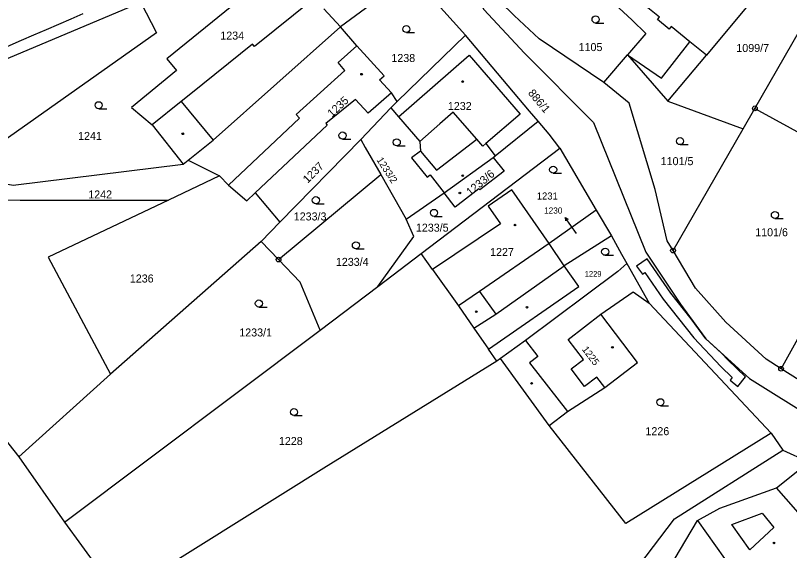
# Model space of a CAD drawing. Extents: x -504988 to -494607, y -1123820 to -1114018.
# Drawn here: x -497954.9 to -497790.5, y -1119375.1 to -1119261.5 of the extents above; entities that cross this region are included whole.
import ezdxf

# ---------------------------------------------------------------- set-up
doc = ezdxf.new("R2010")
doc.units = 0
for name, color, linetype in [('Hranice parcel', 7, 'Continuous'), ('Parcelní čísla', 7, 'Continuous'), ('Pop  PČ popisy', 7, 'Continuous'), ('Vnitřní kresba', 7, 'Continuous'), ('Věcná břemena k části', 7, 'Continuous'), ('Značky bodu BP', 7, 'Continuous'), ('Značky budov', 7, 'Continuous'), ('Značky kultur', 7, 'Continuous')]:
    doc.layers.add(name, color=color, linetype=linetype)

msp = doc.modelspace()

# ---------------------------------------------------------------- linework, layer by layer
at = {"layer": 'Hranice parcel'}
for p, q in [((-497870.85, -1119252.77), (-497885.93, -1119263.91)), ((-497870.85, -1119252.77), (-497859.36, -1119265.67)), ((-497928.28, -1119258.74), (-497992.05, -1119285.46)), ((-497885.93, -1119263.91), (-497889.47, -1119260.09)), ((-497797.87, -1119281.19), (-497786.78, -1119261.93)), ((-497859.36, -1119265.67), (-497873.84, -1119279.72)), ((-497829.99, -1119275.71), (-497824.92, -1119269.84)), ((-497873.84, -1119279.72), (-497875.05, -1119277.87)), ((-497873.84, -1119279.72), (-497875.18, -1119281.09)), ((-497875.18, -1119281.09), (-497881.6, -1119287.78)), ((-497800.36, -1119285.51), (-497797.87, -1119281.19)), ((-497797.87, -1119281.19), (-497770.13, -1119296.59)), ((-497815.26, -1119311.39), (-497800.36, -1119285.51)), ((-497898.78, -1119305.38), (-497881.6, -1119287.78)), ((-497881.6, -1119287.78), (-497880.64, -1119289.48)), ((-497880.64, -1119289.48), (-497877.35, -1119295.26)), ((-497868.74, -1119311.99), (-497839.31, -1119289.66)), ((-497839.31, -1119289.66), (-497831.6, -1119302.82)), ((-497863.85, -1119299.13), (-497853.45, -1119291.64)), ((-497919.31, -1119293.08), (-497918.24, -1119292.23)), ((-497918.24, -1119292.23), (-497911.61, -1119295.51)), ((-497911.61, -1119295.51), (-497922.44, -1119300.66)), ((-497899.06, -1119313.31), (-497877.35, -1119295.26)), ((-497877.35, -1119295.26), (-497871.96, -1119304.74)), ((-497792.3, -1119336.49), (-497770.13, -1119296.59)), ((-497904.01, -1119299.13), (-497898.78, -1119305.38)), ((-497871.96, -1119304.74), (-497863.85, -1119299.13)), ((-497831.6, -1119302.82), (-497841.55, -1119309.88)), ((-497831.6, -1119302.82), (-497828.33, -1119308.25)), ((-497898.78, -1119305.38), (-497902.73, -1119309.45)), ((-497828.33, -1119308.25), (-497838.39, -1119314.62)), ((-497902.73, -1119309.45), (-497934.72, -1119337.63)), ((-497899.06, -1119313.31), (-497902.73, -1119309.45)), ((-497838.39, -1119314.62), (-497841.55, -1119309.88)), ((-497878, -1119319.02), (-497868.74, -1119311.99)), ((-497866.34, -1119315.39), (-497868.74, -1119311.99)), ((-497894.49, -1119318.11), (-497899.06, -1119313.31)), ((-497825.07, -1119314.13), (-497820.33, -1119322.57)), ((-497890.22, -1119328.29), (-497894.49, -1119318.11)), ((-497890.22, -1119328.29), (-497878, -1119319.02)), ((-497820.33, -1119322.57), (-497794.4, -1119350.19)), ((-497944.49, -1119369.1), (-497890.22, -1119328.29)), ((-497852.68, -1119334.89), (-497854.46, -1119332.33)), ((-497851.93, -1119334.35), (-497852.68, -1119334.89)), ((-497841.54, -1119348.52), (-497851.93, -1119334.35)), ((-497934.72, -1119337.63), (-497954.24, -1119355.19)), ((-497966.64, -1119339.65), (-497954.24, -1119355.19)), ((-497794.4, -1119350.19), (-497791.93, -1119353.79)), ((-497791.93, -1119353.79), (-497786.48, -1119356.31)), ((-497954.24, -1119355.19), (-497944.49, -1119369.1)), ((-497793.28, -1119361.8), (-497786.48, -1119356.31)), ((-497784.52, -1119371.82), (-497793.28, -1119361.8)), ((-497944.49, -1119369.1), (-497936.42, -1119380.14)), ((-497818.55, -1119382.99), (-497810.08, -1119368.74))]:
    msp.add_line(p, q, dxfattribs=at)
for points in [[(-497864.11, -1119240.17), (-497860.41, -1119251.27), (-497855.42, -1119260.18), (-497846.83, -1119269.46), (-497832.13, -1119284.19), (-497821.03, -1119311.77), (-497813.65, -1119322.79), (-497808.26, -1119330.12), (-497799.03, -1119338.6), (-497785.08, -1119347.29)], [(-497829.99, -1119275.71), (-497843.72, -1119266.46), (-497849.01, -1119261.46), (-497851.97, -1119258.54), (-497857.11, -1119249.83), (-497858.3, -1119245.63), (-497858.18, -1119240.96)], [(-497811.66, -1119267.07), (-497815.64, -1119263.83), (-497816.08, -1119264.38), (-497818.57, -1119262.35), (-497818.13, -1119261.81), (-497820.94, -1119259.53), (-497808.26, -1119244.31), (-497799.43, -1119251.46)], [(-497898.13, -1119250.61), (-497922.78, -1119270.69), (-497920.76, -1119273.18), (-497930.26, -1119280.99), (-497925.92, -1119284.68), (-497919.31, -1119293.08)], [(-497799.43, -1119251.46), (-497798.53, -1119252.19), (-497801.29, -1119255.6), (-497798.29, -1119258.02), (-497808.15, -1119269.92), (-497811.66, -1119267.07)], [(-497830.44, -1119256.35), (-497823.96, -1119262.46), (-497821, -1119265.31), (-497824.92, -1119269.84)], [(-497928.28, -1119258.74), (-497924.98, -1119265.12), (-497967.62, -1119295.23)], [(-497918.24, -1119292.23), (-497912.95, -1119287.98), (-497885.93, -1119263.91)], [(-497875.05, -1119277.87), (-497877.61, -1119275.13), (-497876.62, -1119274.32), (-497882.42, -1119267.91), (-497885.93, -1119263.91)], [(-497843.89, -1119283.94), (-497845.73, -1119281.79), (-497859.36, -1119265.67)], [(-497824.92, -1119269.84), (-497817.7, -1119274.78), (-497811.66, -1119267.07)], [(-497824.92, -1119269.84), (-497816.36, -1119279.66), (-497800.36, -1119285.51)], [(-497815.26, -1119311.39), (-497816.51, -1119309.3), (-497819.04, -1119298.4), (-497824.57, -1119280.12), (-497829.99, -1119275.71)], [(-497875.05, -1119277.87), (-497880, -1119282.22), (-497882.74, -1119279.31), (-497889.02, -1119284.44), (-497888.75, -1119284.73), (-497904.01, -1119299.13)], [(-497875.18, -1119281.09), (-497873.57, -1119282.97), (-497869.06, -1119288.22), (-497868.89, -1119290.27), (-497870.81, -1119291.72), (-497867.49, -1119295.84), (-497866.82, -1119295.32), (-497863.85, -1119299.13)], [(-497853.45, -1119291.64), (-497853.01, -1119291.3), (-497843.89, -1119283.94)], [(-497839.31, -1119289.66), (-497841.55, -1119286.67), (-497843.89, -1119283.94)], [(-497853.45, -1119291.64), (-497851.12, -1119294.55), (-497856.32, -1119298.53), (-497856.49, -1119298.31), (-497861.52, -1119302.17), (-497863.85, -1119299.13)], [(-497967.62, -1119295.23), (-497955.41, -1119297.53), (-497919.31, -1119293.08)], [(-497911.61, -1119295.51), (-497909.71, -1119297.52), (-497905.82, -1119300.84), (-497904.01, -1119299.13)], [(-497841.55, -1119309.88), (-497849.53, -1119298.5), (-497854.51, -1119301.99), (-497851.88, -1119305.74), (-497866.34, -1119315.39)], [(-497987.75, -1119309.58), (-497966.11, -1119300.56), (-497953.92, -1119300.66), (-497922.44, -1119300.66)], [(-497922.44, -1119300.66), (-497948, -1119312.83), (-497934.72, -1119337.63)], [(-497878, -1119319.02), (-497870.32, -1119308.42), (-497871.96, -1119304.74)], [(-497828.33, -1119308.25), (-497826.18, -1119312.15), (-497825.07, -1119314.13)], [(-497792.3, -1119336.49), (-497795.49, -1119334.48), (-497804.02, -1119326.59), (-497810.49, -1119319.41), (-497815.26, -1119311.39)], [(-497854.46, -1119332.33), (-497835.28, -1119319.03), (-497838.39, -1119314.62)], [(-497825.07, -1119314.13), (-497826.99, -1119315.87), (-497833.69, -1119320.87), (-497846.6, -1119330.47), (-497851.93, -1119334.35)], [(-497866.34, -1119315.39), (-497860.86, -1119323.12), (-497857.57, -1119327.85), (-497854.46, -1119332.33)], [(-497841.54, -1119348.52), (-497837.67, -1119345.57), (-497829.75, -1119340.47), (-497822.78, -1119335.15), (-497830.57, -1119324.94), (-497823.75, -1119320.17), (-497820.33, -1119322.57)], [(-497852.68, -1119334.89), (-497889.42, -1119357.62), (-497932.95, -1119384.9)], [(-497757.24, -1119342.64), (-497770.58, -1119340.54), (-497784.06, -1119341.66), (-497792.3, -1119336.49)], [(-497794.4, -1119350.19), (-497825.26, -1119369.36), (-497841.54, -1119348.52)], [(-497828.53, -1119386.3), (-497814.94, -1119368.38), (-497791.93, -1119353.79)], [(-497810.08, -1119368.74), (-497805.29, -1119366.11), (-497793.28, -1119361.8)], [(-497810.08, -1119368.74), (-497804.31, -1119376.78), (-497795.43, -1119388.74), (-497788.1, -1119381.95), (-497789.99, -1119379.91), (-497787.08, -1119377.31), (-497788.73, -1119375.5), (-497784.52, -1119371.82)]]:
    msp.add_lwpolyline(points, dxfattribs=at)
at = {"layer": 'Pop  PČ popisy'}
for p, q in [((-497836.96, -1119306.04), (-497838.2, -1119304.34)), ((-497838.2, -1119304.34), (-497837.5, -1119304.7)), ((-497838.2, -1119304.34), (-497838.07, -1119305.11)), ((-497835.73, -1119307.74), (-497836.96, -1119306.04))]:
    msp.add_line(p, q, dxfattribs=at)
at = {"layer": 'Vnitřní kresba'}
for p, q in [((-497891.59, -1119257.86), (-497904.19, -1119268.09)), ((-497953.76, -1119266.78), (-497992.12, -1119283.43)), ((-497904.6, -1119267.58), (-497917.68, -1119278.09)), ((-497904.19, -1119268.09), (-497904.6, -1119267.58)), ((-497886.42, -1119271.44), (-497882.42, -1119267.91)), ((-497873.57, -1119282.97), (-497858.54, -1119269.89)), ((-497858.54, -1119269.89), (-497847.74, -1119282.41)), ((-497816.36, -1119279.66), (-497808.15, -1119269.92)), ((-497884.94, -1119273.12), (-497886.42, -1119271.44)), ((-497895.33, -1119282.52), (-497884.94, -1119273.12)), ((-497917.68, -1119278.09), (-497919.77, -1119279.77)), ((-497919.77, -1119279.77), (-497925.92, -1119284.68)), ((-497919.77, -1119279.77), (-497912.95, -1119287.98)), ((-497861.96, -1119281.98), (-497864.79, -1119284.46)), ((-497856.92, -1119287.77), (-497861.96, -1119281.98)), ((-497909.71, -1119297.52), (-497894.63, -1119283.3)), ((-497894.63, -1119283.3), (-497895.33, -1119282.52)), ((-497847.74, -1119282.41), (-497855.05, -1119288.65)), ((-497864.79, -1119284.46), (-497869.06, -1119288.22)), ((-497865.53, -1119294.34), (-497856.92, -1119287.77)), ((-497855.69, -1119289.19), (-497856.92, -1119287.77)), ((-497868.89, -1119290.27), (-497865.53, -1119294.34)), ((-497855.05, -1119288.65), (-497855.69, -1119289.19)), ((-497855.05, -1119288.65), (-497853.01, -1119291.3)), ((-497841.55, -1119309.88), (-497856.4, -1119320.06)), ((-497852.92, -1119324.92), (-497838.39, -1119314.62)), ((-497856.4, -1119320.06), (-497860.86, -1119323.12)), ((-497856.4, -1119320.06), (-497852.92, -1119324.92)), ((-497857.57, -1119327.85), (-497852.92, -1119324.92)), ((-497837.54, -1119330.26), (-497830.57, -1119324.94)), ((-497846.6, -1119330.47), (-497844.01, -1119333.92)), ((-497834.3, -1119334.51), (-497837.54, -1119330.26)), ((-497844.01, -1119333.92), (-497845.74, -1119335.25)), ((-497836.92, -1119336.51), (-497834.3, -1119334.51)), ((-497845.74, -1119335.25), (-497837.67, -1119345.57)), ((-497834.05, -1119340.28), (-497836.92, -1119336.51)), ((-497831.42, -1119338.28), (-497834.05, -1119340.28)), ((-497829.75, -1119340.47), (-497831.42, -1119338.28)), ((-497802.75, -1119369.59), (-497796.32, -1119367.2)), ((-497796.32, -1119367.2), (-497793.84, -1119370.2)), ((-497798.94, -1119374.99), (-497802.75, -1119369.59)), ((-497793.84, -1119370.2), (-497798.94, -1119374.99))]:
    msp.add_line(p, q, dxfattribs=at)
msp.add_lwpolyline([(-497940.62, -1119261.15), (-497943.19, -1119262.25), (-497945.77, -1119263.36), (-497948.4, -1119264.49), (-497951.09, -1119265.64), (-497953.76, -1119266.78)], dxfattribs=at)
at = {"layer": 'Věcná břemena k části'}
msp.add_lwpolyline([(-497801.51, -1119340.24), (-497799.86, -1119338.23), (-497803.63, -1119334.58), (-497804.95, -1119333.16), (-497808.26, -1119330.12), (-497811.38, -1119325.88), (-497815.7, -1119320.47), (-497820.74, -1119313.14), (-497823.03, -1119314.74), (-497821.77, -1119316.42), (-497821.27, -1119316.06), (-497817.38, -1119321.72), (-497810.84, -1119329.91), (-497805.12, -1119336.04), (-497802.69, -1119338.39), (-497803.13, -1119338.91)], close=True, dxfattribs=at)
at = {"layer": 'Značky bodu BP'}
for centre, radius in [((-497797.87, -1119281.19), 0.5), ((-497797.87, -1119281.19), 0.0303), ((-497815.26, -1119311.39), 0.5), ((-497815.26, -1119311.39), 0.0303), ((-497899.06, -1119313.31), 0.5), ((-497899.06, -1119313.31), 0.0303), ((-497792.3, -1119336.49), 0.5), ((-497792.3, -1119336.49), 0.0303)]:
    msp.add_circle(centre, radius, dxfattribs=at)
at = {"layer": 'Značky budov'}
for centre in [(-497881.42, -1119273.95), (-497859.93, -1119275.5), (-497919.4, -1119286.59), (-497859.94, -1119295.5), (-497860.54, -1119299.17), (-497848.82, -1119305.97), (-497857.05, -1119324.38), (-497846.29, -1119323.43), (-497828.13, -1119331.95), (-497845.29, -1119339.61), (-497793.82, -1119373.5)]:
    msp.add_circle(centre, 0.175, dxfattribs=at)
at = {"layer": 'Značky kultur'}
for p, q in [((-497831.72, -1119263.07), (-497829.97, -1119263.07)), ((-497871.9, -1119265.1), (-497870.15, -1119265.1)), ((-497937.26, -1119281.28), (-497935.51, -1119281.28)), ((-497885.47, -1119287.71), (-497883.72, -1119287.71)), ((-497873.94, -1119289.16), (-497872.19, -1119289.16)), ((-497813.77, -1119288.9), (-497812.02, -1119288.9)), ((-497840.72, -1119294.97), (-497838.97, -1119294.97)), ((-497891.13, -1119301.45), (-497889.38, -1119301.45)), ((-497866.03, -1119304.15), (-497864.28, -1119304.15)), ((-497793.62, -1119304.59), (-497791.87, -1119304.59)), ((-497882.63, -1119311.02), (-497880.88, -1119311.02)), ((-497829.67, -1119312.4), (-497827.92, -1119312.4)), ((-497903.24, -1119323.39), (-497901.49, -1119323.39)), ((-497817.94, -1119344.36), (-497816.19, -1119344.36)), ((-497895.79, -1119346.45), (-497894.04, -1119346.45))]:
    msp.add_line(p, q, dxfattribs=at)
for centre in [(-497831.72, -1119262.32), (-497871.9, -1119264.35), (-497937.26, -1119280.53), (-497885.47, -1119286.96), (-497873.94, -1119288.41), (-497813.77, -1119288.15), (-497840.72, -1119294.22), (-497891.13, -1119300.7), (-497866.03, -1119303.4), (-497793.62, -1119303.84), (-497882.63, -1119310.27), (-497829.67, -1119311.65), (-497903.24, -1119322.64), (-497817.94, -1119343.61), (-497895.79, -1119345.7)]:
    msp.add_circle(centre, 0.75, dxfattribs=at)

# ---------------------------------------------------------------- texts
at = {"layer": 'Parcelní čísla'}
for s, height, p in [('1234', 1.7, (-497911.43, -1119266.59)), ('1105', 1.7, (-497835.32, -1119269.03)), ('1099/7', 1.7, (-497801.81, -1119269.22)), ('1238', 1.7, (-497875.09, -1119271.35)), ('1232', 1.7, (-497863.09, -1119281.55)), ('1241', 1.7, (-497941.64, -1119287.9)), ('1101/5', 1.7, (-497817.88, -1119293.26)), ('1242', 1.7, (-497939.48, -1119300.33)), ('1231', 1.5, (-497844.2, -1119300.56)), ('1233/3', 1.7, (-497895.83, -1119305)), ('1230', 1.3, (-497842.64, -1119303.54)), ('1233/5', 1.7, (-497869.88, -1119307.38)), ('1101/6', 1.7, (-497797.8, -1119308.36)), ('1227', 1.7, (-497854.12, -1119312.55)), ('1233/4', 1.7, (-497886.88, -1119314.65)), ('1236', 1.7, (-497930.65, -1119318.18)), ('1229', 1.2, (-497834.02, -1119316.95)), ('1233/1', 1.7, (-497907.4, -1119329.64)), ('1226', 1.7, (-497821.12, -1119350.61)), ('1228', 1.7, (-497898.98, -1119352.7))]:
    msp.add_text(s, height=height, dxfattribs=at).set_placement(p)
for s, height, rotation, p in [('1235', 1.7, 43, (-497887.71, -1119283.18)), ('886/1', 1.7, 310, (-497846.16, -1119278.01)), ('1233/2', 1.5, 303, (-497878.3, -1119292.15)), ('1237', 1.7, 45, (-497892.88, -1119297.21)), ('1233/6', 1.7, 40, (-497858.32, -1119299.86)), ('1225', 1.5, 307, (-497834.68, -1119332.4))]:
    msp.add_text(s, height=height, rotation=rotation, dxfattribs=at).set_placement(p)

doc.saveas('drawing.dxf')
